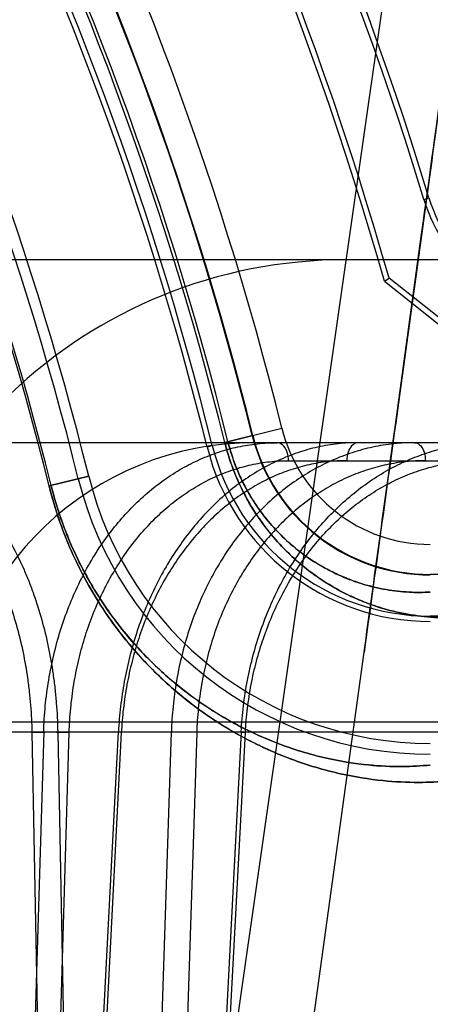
# Model space of a CAD drawing. Header units: millimetres. Extents: x 0 to 297, y 0 to 210.
# Tile 407 of 499: x 240.7682 to 240.8153, y 160.037 to 160.15. Entities that reach past the tile are written whole.
import ezdxf

# ---------------------------------------------------------------- set-up
doc = ezdxf.new("R2010")
doc.units = ezdxf.units.MM
doc.header["$LTSCALE"] = 16.335
doc.layers.get('0').update_dxf_attribs({"linetype": 'CONTINUOUS'})
for name, color, linetype in [('AXES_REF', 7, 'CONTINUOUS'), ('INTFCLR_1', 7, 'CONTINUOUS'), ('INTFCLR_144815', 7, 'CONTINUOUS'), ('INTFCLR_72935', 7, 'CONTINUOUS')]:
    doc.layers.add(name, color=color, linetype=linetype)

msp = doc.modelspace()

# ---------------------------------------------------------------- linework, layer by layer
at = {"color": 7, "linetype": 'Continuous'}
for radius in [6.787079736, 6.7865, 6.743039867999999]:
    msp.add_circle((241.4889109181, 154.7114647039), radius, dxfattribs=at)
for radius, start, end in [(6.72, 278.2771290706, 261.7228709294), (6.874, 113.0826918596, 346.8308908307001)]:
    msp.add_arc((241.4889109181, 154.7114647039), radius, start, end, dxfattribs=at)
at = {"layer": 'AXES_REF', "color": 9, "linetype": 'Continuous'}
msp.add_arc((241.4889109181, 154.7114647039), 6.191158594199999, 94.4118118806, 85.5881881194, dxfattribs=at)
at = {"layer": 'INTFCLR_1', "color": 9, "linetype": 'Continuous'}
for p, q in [((240.8145545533, 160.1293760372), (240.8151403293, 160.1295547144)), ((240.7917039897, 160.1014985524), (240.798252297, 160.1031229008)), ((240.7902649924, 160.1011416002), (240.7896705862, 160.100994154)), ((240.7715365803, 160.0964959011), (240.7760823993, 160.0976235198))]:
    msp.add_line(p, q, dxfattribs=at)
at = {"layer": 'INTFCLR_1', "color": 6, "linetype": 'Continuous'}
for centre, radius, start, end in [((240.4247152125, 160.0104647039), 0.423418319, 16.9630954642, 50.66033312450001), ((240.4247152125, 160.0104647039), 0.4221840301, 16.9630954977, 50.6004938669), ((240.4247152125, 160.0104647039), 0.4075716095, 16.9630954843, 44.741095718), ((240.4247152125, 160.0104647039), 0.4081840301, 16.9630953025, 44.8084638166), ((240.4247152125, 160.0104647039), 0.4195535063, 10.8985890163, 42.7086480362), ((240.4247152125, 160.0104647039), 0.3760159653, 13.9313766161, 41.16544924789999), ((240.4247152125, 160.0104647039), 0.376628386, 13.9313763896, 41.16544924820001), ((240.4247152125, 160.0104647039), 0.3620159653, 13.9313761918, 41.1654492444), ((240.4247152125, 160.0104647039), 0.3607816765, 13.9313763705, 41.1654492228), ((240.8330595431, 160.1350205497), 0.0193467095, 196.9630953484, 231.7098366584), ((240.8330595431, 160.1350205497), 0.0187342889, 196.9630993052, 231.7098335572), ((240.8152963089, 160.1073507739), 0.0264023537, 193.93137305, 270.0000005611), ((240.8152963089, 160.1073507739), 0.025789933, 193.9313762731, 270.0000001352), ((240.8152963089, 160.1073507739), 0.0416366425, 193.9313764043, 269.9999999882), ((240.8152963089, 160.1073507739), 0.0404023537, 193.9313780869, 270.0000003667)]:
    msp.add_arc(centre, radius, start, end, dxfattribs=at)
at = {"layer": 'INTFCLR_1', "color": 9, "linetype": 'Continuous'}
for centre, radius, start, end in [((240.4247152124, 160.0104647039), 0.4230504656, 4.2349584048, 43.61014177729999), ((240.4247152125, 160.0104647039), 0.3848577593, 13.9313763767, 41.1654492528), ((240.4247152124, 160.0104647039), 0.3813582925, 13.931376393, 41.1654492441), ((240.4247152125, 160.0104647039), 0.3781109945, 13.9313770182, 41.165449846), ((240.4247152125, 160.0104647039), 0.3784849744, 13.9313763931, 41.1654492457), ((240.4247152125, 160.0104647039), 0.3573323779, 13.9313770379, 41.16544983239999), ((240.4247152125, 160.0104647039), 0.3575673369, 13.9313763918, 41.1654492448), ((240.8152963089, 160.1073507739), 0.0175605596, 193.9313764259, 269.9999999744), ((240.8152963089, 160.1073507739), 0.0210600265, 193.9313763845, 270.0000000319)]:
    msp.add_arc(centre, radius, start, end, dxfattribs=at)
for points, knots in [([(240.7917039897, 160.1014985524), (240.7918714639, 160.1008234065), (240.7922542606, 160.0995028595), (240.7929662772, 160.0976103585), (240.7937801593, 160.0958556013), (240.7946659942, 160.0942534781), (240.7955958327, 160.0928083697), (240.7968330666, 160.0911268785), (240.7989343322, 160.0887294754), (240.802055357, 160.0860938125), (240.805287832, 160.0842182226), (240.8077220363, 160.0831621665), (240.809939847, 160.0823828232), (240.8125946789, 160.0817319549), (240.8156474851, 160.0813702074), (240.8176102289, 160.081360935), (240.8185517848, 160.0814081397)], [0, 0, 0, 0, 0.0574721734, 0.1134588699, 0.1669071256, 0.21714495, 0.2645975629, 0.308783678, 0.3895302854, 0.5274907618, 0.6441227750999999, 0.6969373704, 0.7465491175, 0.8382128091, 0.9221094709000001, 1, 1, 1, 1]), ([(240.7920669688, 160.1015885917), (240.7922118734, 160.1010044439), (240.7925433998, 160.0998620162), (240.7931603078, 160.0982250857), (240.7938660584, 160.0967076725), (240.7946342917, 160.0953227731), (240.7954408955, 160.0940741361), (240.7965138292, 160.0926223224), (240.7978834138, 160.0910680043), (240.7995731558, 160.0895162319), (240.8017005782, 160.0879066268), (240.8038417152, 160.0866759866), (240.8059486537, 160.0857750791), (240.8078662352, 160.0851122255), (240.8101601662, 160.0845645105), (240.8127940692, 160.0842700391), (240.8144855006, 160.0842743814), (240.8152963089, 160.084321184)], [0, 0, 0, 0, 0.0575499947, 0.1136075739, 0.1671162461, 0.2174278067, 0.2649257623, 0.3091535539, 0.3899605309, 0.4625751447, 0.5281544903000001, 0.6447761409, 0.6975023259, 0.7471185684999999, 0.8386452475, 0.9223402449, 1, 1, 1, 1]), ([(240.7715365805, 160.0964959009), (240.7718834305, 160.0950976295), (240.7726893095, 160.0924044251), (240.7742243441, 160.0886002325), (240.7759723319, 160.0851708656), (240.7778536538, 160.0821261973), (240.7797880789, 160.0794689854), (240.7822825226, 160.0765006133), (240.784840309, 160.0739734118), (240.7874183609, 160.071833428), (240.7898006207, 160.0700589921), (240.792689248, 160.0682178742), (240.7960632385, 160.0664724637), (240.8000919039, 160.0647896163), (240.804658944, 160.0634332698), (240.809587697, 160.0626324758), (240.81372862, 160.062423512), (240.8162258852, 160.0625418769), (240.8173452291, 160.0626511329)], [0, 0, 0, 0, 0.06983020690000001, 0.1360165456, 0.1985856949, 0.2561722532, 0.3093207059, 0.3577512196, 0.4440024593, 0.4831205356, 0.5200948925, 0.5879287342, 0.6488908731, 0.7039975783, 0.7993757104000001, 0.8790225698, 0.9454860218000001, 1, 1, 1, 1]), ([(240.7717646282, 160.0965524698), (240.7720942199, 160.0952236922), (240.7728602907, 160.092664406), (240.7743198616, 160.0890497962), (240.7759821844, 160.0857918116), (240.7777714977, 160.082899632), (240.7796112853, 160.080376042), (240.7819837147, 160.077557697), (240.7844162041, 160.0751591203), (240.7868677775, 160.0731289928), (240.7891332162, 160.0714462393), (240.7918793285, 160.0697014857), (240.7950869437, 160.0680491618), (240.7989153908, 160.0664584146), (240.803254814, 160.0651802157), (240.8079353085, 160.0644331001), (240.8118658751, 160.064247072), (240.8142346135, 160.0643710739), (240.8152963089, 160.0644784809)], [0, 0, 0, 0, 0.0698671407, 0.1360883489, 0.1986819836, 0.2562926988, 0.3094735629, 0.3579124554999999, 0.4441892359, 0.4833221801, 0.5202930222, 0.5881501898, 0.6490914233, 0.7042036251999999, 0.7995434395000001, 0.8791525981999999, 0.9455413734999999, 1, 1, 1, 1])]:
    msp.add_open_spline(points, degree=3, knots=knots, dxfattribs=at)
at = {"layer": 'INTFCLR_144815', "color": 9, "linetype": 'Continuous'}
for p, q in [((240.8665299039, 160.5483959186), (240.7395885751, 159.660842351)), ((240.9008421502, 160.1224647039), (240.678370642, 160.122464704)), ((240.8751679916, 160.1014647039), (240.0486734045, 160.1014647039)), ((240.7990279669, 160.099401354), (240.8399407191, 160.099401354)), ((240.743396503, 159.6114791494), (240.807693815, 160.0774146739)), ((240.9525085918, 160.0693955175), (239.96197662, 160.0693955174)), ((240.022855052, 160.0682964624), (240.9060489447, 160.0682964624)), ((240.7709098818, 160.0682964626), (240.7688281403, 159.9979918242)), ((240.7695555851, 160.0682232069), (240.7725255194, 160.0682964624)), ((240.7695555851, 160.0682232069), (240.7709569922, 159.9964647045)), ((240.7717196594, 159.9964647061), (240.7738408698, 160.0682232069)), ((240.7725255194, 160.0682964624), (240.77392451, 159.9964647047)), ((240.7758750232, 159.9979918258), (240.7794944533, 160.0682964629)), ((240.7798226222, 160.0682232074), (240.7761249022, 159.9964647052)), ((240.7833173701, 159.9979918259), (240.7855667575, 160.0682964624)), ((240.7884786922, 160.0682232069), (240.7861861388, 159.9964647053)), ((240.7935847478, 160.0682964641), (240.7898991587, 159.9979918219)), ((240.7903006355, 159.9964647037), (240.7940656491, 160.0682232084))]:
    msp.add_line(p, q, dxfattribs=at)
at = {"layer": 'INTFCLR_144815', "color": 6, "linetype": 'Continuous'}
for p, q in [((240.7709098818, 160.0682964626), (240.7738408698, 160.0682232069)), ((240.7798226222, 160.0682232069), (240.7790732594, 160.0682912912)), ((240.7884786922, 160.0682232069), (240.7855667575, 160.0682964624)), ((240.7932194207, 160.0682867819), (240.794065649, 160.0682232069))]:
    msp.add_line(p, q, dxfattribs=at)
for centre, radius, start, end in [((240.8056376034, 160.0664647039), 0.05599999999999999, 89.99999998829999, 176.9999999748), ((240.7951231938, 160.0664647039), 0.035, 90.0000000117, 176.9999999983)]:
    msp.add_arc(centre, radius, start, end, dxfattribs=at)
at = {"layer": 'INTFCLR_144815', "color": 7, "linetype": 'Continuous'}
for points, knots in [([(240.8665299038, 160.5483959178), (240.8668846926, 160.5484029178), (240.8670039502, 160.5472639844), (240.8671179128, 160.5463002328), (240.8671471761, 160.5450415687), (240.8671469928, 160.5438481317), (240.8671215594, 160.5426017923), (240.8670784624, 160.5413239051), (240.8670122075, 160.5398405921), (240.8669351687, 160.538426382), (240.8668509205, 160.5370496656), (240.866773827, 160.5358804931), (240.8666879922, 160.5346558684), (240.8665930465, 160.5333681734), (240.8664804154, 160.531911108), (240.8663465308, 160.5302555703), (240.8661952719, 160.5284625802), (240.8660246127, 160.5265130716), (240.8658319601, 160.5243850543), (240.8656157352, 160.5220717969), (240.8653727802, 160.5195455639), (240.8650966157, 160.5167482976), (240.8647835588, 160.5136573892), (240.8644348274, 160.5102939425), (240.8640449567, 160.5066124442), (240.8635921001, 160.5024222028), (240.8630901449, 160.4978693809), (240.86253134, 160.4928902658), (240.861904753, 160.4873972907), (240.8611753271, 160.4811053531), (240.8603522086, 160.4741149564), (240.8594147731, 160.466266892), (240.8583524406, 160.457494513), (240.8571235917, 160.4474802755), (240.8557273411, 160.4362425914), (240.8541326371, 160.4235568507), (240.8523231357, 160.4093185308), (240.8503223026, 160.3937335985), (240.8481319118, 160.3768264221), (240.8457898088, 160.3588946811), (240.8432777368, 160.3398015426), (240.8406334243, 160.3198341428), (240.8378637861, 160.2990423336), (240.8349859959, 160.2775508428), (240.8319786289, 160.2551967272), (240.8288219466, 160.2318334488), (240.8255374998, 160.2076214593), (240.8221693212, 160.1828830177), (240.8187307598, 160.1577114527), (240.8151922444, 160.1318878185), (240.8115011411, 160.1050290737), (240.8089843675, 160.0867667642), (240.8076938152, 160.0774146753)], [0, 0, 0, 0, 0.002241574, 0.0047132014, 0.0072224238, 0.0098766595, 0.0123398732, 0.0150736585, 0.0179599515, 0.0217167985, 0.0240207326, 0.0266725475, 0.029118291, 0.0317754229, 0.0348287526, 0.0383497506, 0.0422672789, 0.04619496, 0.0507115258, 0.0557645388, 0.0608710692, 0.06674290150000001, 0.0735202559, 0.0804956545, 0.0881030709, 0.09690564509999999, 0.1071187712, 0.1170366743, 0.1285552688, 0.1420419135, 0.1570478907, 0.1730174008, 0.1919691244, 0.2128662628, 0.236750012, 0.2635013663, 0.293630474, 0.3274143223, 0.3627565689, 0.4013226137, 0.4416480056, 0.4844039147, 0.5285543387, 0.5741462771, 0.6213734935, 0.6710334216, 0.7230689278, 0.7757171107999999, 0.8287434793, 0.8835499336, 0.9403646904, 1, 1, 1, 1]), ([(240.8076938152, 160.077414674), (240.808869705, 160.0859329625), (240.8110743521, 160.1019304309), (240.814178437, 160.124500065), (240.8169065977, 160.1443831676), (240.8193185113, 160.1619992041), (240.8214663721, 160.1777188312), (240.8233824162, 160.1917688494), (240.8251139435, 160.2044882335), (240.8266988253, 160.2161509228), (240.8281454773, 160.2268155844), (240.8294460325, 160.2364196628), (240.8305961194, 160.2449259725), (240.8316215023, 160.252520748), (240.8325367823, 160.2593092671), (240.8333509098, 160.2653559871), (240.8340767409, 160.2707534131), (240.8347281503, 160.2756027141), (240.8353087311, 160.2799290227), (240.8358364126, 160.2838646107), (240.8363074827, 160.287380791), (240.8367288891, 160.2905285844), (240.8371106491, 160.2933820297), (240.837457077, 160.295972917), (240.8377731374, 160.2983380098), (240.838058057, 160.3004710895), (240.8383188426, 160.3024243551), (240.838557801, 160.304214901), (240.8387760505, 160.3058508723), (240.8389832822, 160.3074047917), (240.8391770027, 160.3088579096), (240.839415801, 160.3106497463), (240.8395848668, 160.3119188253), (240.8397007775, 160.3127894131)], [0, 0, 0, 0, 0.1086009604, 0.2039477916, 0.2877238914, 0.3620651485, 0.4285031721, 0.4880977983, 0.5411506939, 0.5906228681, 0.6367442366, 0.6770723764, 0.71302358, 0.7451511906, 0.7738599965, 0.7995341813, 0.8222066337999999, 0.8426397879, 0.8613279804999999, 0.8773350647, 0.892788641, 0.9061319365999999, 0.9174444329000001, 0.9291470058, 0.9391444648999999, 0.9475796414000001, 0.9563257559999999, 0.9640319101, 0.9703936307, 0.9771701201, 0.9838307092, 0.9889079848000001, 1, 1, 1, 1])]:
    msp.add_open_spline(points, degree=3, knots=knots, dxfattribs=at)
at = {"layer": 'INTFCLR_144815', "color": 9, "linetype": 'Continuous'}
for points, knots in [([(240.7509282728, 160.1014647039), (240.752326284, 160.1014647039), (240.7544603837, 160.1011340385), (240.7567872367, 160.100230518), (240.7581005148, 160.0995621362), (240.7601076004, 160.0983678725), (240.7622863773, 160.0965377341), (240.7641794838, 160.0943678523), (240.7652298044, 160.0929741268), (240.7667961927, 160.0906812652), (240.7681272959, 160.0881645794), (240.7692384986, 160.0855000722), (240.7699509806, 160.0835967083), (240.7710485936, 160.0801025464), (240.7717985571, 160.0764643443), (240.7722072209, 160.0732652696), (240.7724193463, 160.0710657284), (240.7725030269, 160.0694057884), (240.7725255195, 160.0682964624)], [0, 0, 0, 0, 0.0967659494, 0.1466539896, 0.1724019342, 0.1986761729, 0.308236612, 0.3671749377, 0.3978274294, 0.4289742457, 0.5593456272, 0.5937296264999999, 0.6288132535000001, 0.6999763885, 0.8470702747, 0.8850494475, 0.9232001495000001, 1, 1, 1, 1]), ([(240.7990279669, 160.099401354), (240.7990245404, 160.0997132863), (240.79893213, 160.1003035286), (240.7985555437, 160.1011111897), (240.7980023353, 160.1014647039), (240.7977065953, 160.1014647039)], [0, 0, 0, 0, 0.3534253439, 0.6649411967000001, 1, 1, 1, 1]), ([(240.807016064, 160.1014647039), (240.8067339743, 160.1014647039), (240.8061895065, 160.1011353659), (240.8057959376, 160.1003314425), (240.8056982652, 160.0997265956), (240.8056946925, 160.099401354)], [0, 0, 0, 0, 0.319325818, 0.6318040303, 1, 1, 1, 1]), ([(240.8135012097, 160.1014647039), (240.8137685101, 160.1014647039), (240.8142847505, 160.1011206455), (240.8146406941, 160.1003260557), (240.8147320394, 160.0997260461), (240.8147353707, 160.099401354)], [0, 0, 0, 0, 0.3094489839, 0.6240898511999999, 1, 1, 1, 1]), ([(240.7492965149, 160.099401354), (240.7506092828, 160.0994013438), (240.7526133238, 160.0990906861), (240.754797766, 160.0982409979), (240.7560306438, 160.0976128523), (240.7579148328, 160.0964902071), (240.759959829, 160.0947698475), (240.7617359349, 160.0927302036), (240.7627212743, 160.0914201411), (240.764190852, 160.0892647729), (240.7654388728, 160.0868989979), (240.7664804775, 160.0843945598), (240.7671483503, 160.0826053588), (240.7681770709, 160.0793207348), (240.7688785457, 160.0759008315), (240.7692602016, 160.0728938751), (240.7694579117, 160.0708262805), (240.7695352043, 160.0692659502), (240.7695555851, 160.0682232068)], [0, 0, 0, 0, 0.0967190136, 0.1465806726, 0.1723146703, 0.1985760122, 0.3080971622, 0.3670217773, 0.3976693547, 0.4288123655, 0.5591857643, 0.5935747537, 0.6286656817, 0.6998490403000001, 0.8469959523, 0.8849916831, 0.9231605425, 1, 1, 1, 1]), ([(240.7738408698, 160.0682232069), (240.7738681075, 160.0691449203), (240.7739825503, 160.0709828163), (240.7743350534, 160.0737130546), (240.7748661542, 160.0763933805), (240.7755708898, 160.0790039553), (240.7764447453, 160.0815253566), (240.777481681, 160.0839395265), (240.778674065, 160.0862301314), (240.7800141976, 160.088381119), (240.7814921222, 160.0903776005), (240.7830982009, 160.0922043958), (240.7848201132, 160.0938490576), (240.7866466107, 160.0952994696), (240.7885650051, 160.0965457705), (240.7905622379, 160.0975781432), (240.7926229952, 160.0983887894), (240.7947312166, 160.0989723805), (240.7968713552, 160.0993234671), (240.7983104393, 160.0994013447), (240.7990279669, 160.099401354)], [0, 0, 0, 0, 0.0625751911, 0.1248556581, 0.1866808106, 0.2478568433, 0.308207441, 0.3676164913, 0.4259976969, 0.4832810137, 0.5394189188, 0.5943734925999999, 0.6481451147, 0.7007911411, 0.7524180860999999, 0.8031453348, 0.8531013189, 0.9024260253, 0.9513082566, 1, 1, 1, 1]), ([(240.8056946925, 160.099401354), (240.8049753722, 160.0994013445), (240.8035309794, 160.0993229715), (240.8013808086, 160.0989707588), (240.7992585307, 160.098385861), (240.7971801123, 160.0975741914), (240.7951612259, 160.0965412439), (240.7932164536, 160.095294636), (240.7913587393, 160.0938438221), (240.7896011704, 160.0921986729), (240.7879555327, 160.0903714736), (240.786434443, 160.0883748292), (240.785047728, 160.0862238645), (240.7838055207, 160.0839331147), (240.7827158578, 160.0815183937), (240.7817870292, 160.0789964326), (240.7810256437, 160.0763863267), (240.7804365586, 160.073708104), (240.7800248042, 160.0709811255), (240.7798700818, 160.0691443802), (240.7798226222, 160.0682232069)], [0, 0, 0, 0, 0.0484674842, 0.09724098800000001, 0.1465391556, 0.1965208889, 0.2473248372, 0.2990923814, 0.351934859, 0.4059259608, 0.4610962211, 0.5174293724, 0.5748699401, 0.6333655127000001, 0.6928507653, 0.7532178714, 0.8143042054, 0.8759073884, 0.9378494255, 1, 1, 1, 1]), ([(240.8147353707, 160.099401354), (240.8139874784, 160.0994013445), (240.8124881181, 160.0993233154), (240.8102580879, 160.0989716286), (240.8080618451, 160.0983873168), (240.8059159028, 160.0975762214), (240.8038364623, 160.0965437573), (240.8018385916, 160.0952974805), (240.7999356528, 160.0938468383), (240.7981410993, 160.0922016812), (240.7964670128, 160.0903743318), (240.7949262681, 160.0883773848), (240.793528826, 160.0862260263), (240.7922849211, 160.083934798), (240.7912025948, 160.0815195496), (240.7902901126, 160.0789970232), (240.7895539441, 160.0763863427), (240.7889987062, 160.0737075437), (240.7886292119, 160.0709800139), (240.788508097, 160.0691438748), (240.7884786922, 160.0682232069)], [0, 0, 0, 0, 0.0498726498, 0.09990516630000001, 0.1502864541, 0.2011534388, 0.25263064, 0.3048543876, 0.3579391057, 0.4119677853, 0.4669861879, 0.5229973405, 0.5799694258, 0.6378754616, 0.6966772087, 0.7562949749, 0.8165953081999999, 0.8774051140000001, 0.9385746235, 1, 1, 1, 1]), ([(240.794065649, 160.0682232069), (240.7941140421, 160.0691457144), (240.7942733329, 160.0709855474), (240.7946997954, 160.0737161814), (240.7953111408, 160.0763968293), (240.7961017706, 160.0790076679), (240.7970665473, 160.0815292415), (240.7981987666, 160.0839434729), (240.7994901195, 160.0862340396), (240.8009321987, 160.0883848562), (240.8025143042, 160.0903810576), (240.8042259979, 160.0922074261), (240.806054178, 160.0938515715), (240.8079868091, 160.0953013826), (240.8100104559, 160.0965470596), (240.8121112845, 160.0975788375), (240.8142732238, 160.0983890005), (240.8164794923, 160.0989722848), (240.8187138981, 160.0993232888), (240.8202143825, 160.0994013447), (240.8209620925, 160.099401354)], [0, 0, 0, 0, 0.0611914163, 0.1222153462, 0.1829330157, 0.2431697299, 0.3027654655, 0.3616159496, 0.4196421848, 0.4767773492, 0.5329717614, 0.5881802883, 0.6423889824, 0.6956352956, 0.7479993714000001, 0.7995680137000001, 0.850430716, 0.900683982, 0.9504712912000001, 1, 1, 1, 1])]:
    msp.add_open_spline(points, degree=3, knots=knots, dxfattribs=at)
at = {"layer": 'INTFCLR_144815', "color": 6, "linetype": 'Continuous'}
for points, knots in [([(240.7709098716, 160.0682964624), (240.770939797, 160.0692866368), (240.7710654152, 160.0712682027), (240.7714518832, 160.0742184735), (240.7720366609, 160.0771259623), (240.7728123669, 160.0799478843), (240.7737678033, 160.0826534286), (240.7748915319, 160.0852251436), (240.7761803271, 160.0876610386), (240.7776267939, 160.0899459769), (240.7792157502, 160.092056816), (240.7809312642, 160.0939769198), (240.782763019, 160.0956987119), (240.784705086, 160.0972170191), (240.786740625, 160.098517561), (240.7888495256, 160.0995887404), (240.7910069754, 160.1004225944), (240.7932041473, 160.1010204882), (240.7954403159, 160.1013833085), (240.7969490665, 160.1014647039), (240.7977065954, 160.1014647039)], [0, 0, 0, 0, 0.0631976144, 0.1265589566, 0.1896844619, 0.2522453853, 0.3131073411, 0.3725758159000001, 0.4311278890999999, 0.4887472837, 0.5449165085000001, 0.599488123, 0.6528112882, 0.7050835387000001, 0.7565270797, 0.8066698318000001, 0.8557317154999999, 0.9038293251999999, 0.9516729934, 1, 1, 1, 1]), ([(240.807016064, 160.1014647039), (240.8062436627, 160.1014647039), (240.8046867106, 160.1013793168), (240.8023633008, 160.1009946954), (240.8000604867, 160.1003519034), (240.7978132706, 160.0994592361), (240.7956459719, 160.0983308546), (240.7935712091, 160.0969797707), (240.7915933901, 160.0954114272), (240.7897234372, 160.0936343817), (240.7879812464, 160.0916689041), (240.786378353, 160.0895322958), (240.7849226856, 160.0872389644), (240.7836194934, 160.0847979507), (240.7824811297, 160.0822322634), (240.7815170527, 160.0795686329), (240.780733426, 160.0768359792), (240.7801294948, 160.0740443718), (240.7797044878, 160.0711943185), (240.7795438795, 160.0692686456), (240.7794944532, 160.0682964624)], [0, 0, 0, 0, 0.0489165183, 0.09851922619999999, 0.1488646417, 0.2000363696, 0.2513763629, 0.3033548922, 0.3566009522, 0.4110109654, 0.4665169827, 0.5227420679, 0.579989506, 0.6383742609, 0.6978243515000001, 0.7575985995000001, 0.8176298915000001, 0.8777250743, 0.938351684, 1, 1, 1, 1]), ([(240.8135012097, 160.1014647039), (240.8126992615, 160.1014647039), (240.811085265, 160.1013796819), (240.8086787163, 160.1009956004), (240.8062984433, 160.1003534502), (240.8039805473, 160.0994614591), (240.8017503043, 160.0983335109), (240.7996207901, 160.0969827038), (240.7975963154, 160.0954145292), (240.795688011, 160.0936375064), (240.7939162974, 160.0916718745), (240.7922930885, 160.0895348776), (240.790826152, 160.0872411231), (240.7895206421, 160.0847996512), (240.7883889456, 160.0822334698), (240.7874406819, 160.0795692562), (240.7866817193, 160.0768359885), (240.7861105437, 160.0740438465), (240.7857263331, 160.0711932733), (240.7855984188, 160.0692681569), (240.7855667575, 160.0682964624)], [0, 0, 0, 0, 0.0502737, 0.1011002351, 0.1525041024, 0.2045410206, 0.2565222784, 0.3089261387, 0.3623936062, 0.4168290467, 0.4721774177, 0.5280823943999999, 0.5848720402, 0.6426851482, 0.7014740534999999, 0.7605299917, 0.8198131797, 0.8791592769, 0.9390526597, 1, 1, 1, 1]), ([(240.7935847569, 160.0682964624), (240.7936361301, 160.0692874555), (240.793807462, 160.0712710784), (240.7942704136, 160.0742218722), (240.7949395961, 160.0771298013), (240.7958064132, 160.0799519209), (240.7968579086, 160.0826575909), (240.7980820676, 160.0852294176), (240.7994756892, 160.087665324), (240.8010307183, 160.0899500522), (240.8027306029, 160.0920604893), (240.8045582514, 160.0939801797), (240.8065029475, 160.0957014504), (240.8085584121, 160.097219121), (240.810706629, 160.0985189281), (240.8129262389, 160.0995894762), (240.8151913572, 160.1004228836), (240.8174930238, 160.1010204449), (240.8198305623, 160.1013831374), (240.8214057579, 160.1014647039), (240.8221962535, 160.1014647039)], [0, 0, 0, 0, 0.0617823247, 0.1238447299, 0.1858195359, 0.247403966, 0.3074912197, 0.3663888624, 0.4245774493, 0.4820469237, 0.5382776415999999, 0.5931090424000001, 0.6468783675, 0.699766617, 0.7519718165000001, 0.8029757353, 0.8529596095, 0.9020028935, 0.950783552, 1, 1, 1, 1])]:
    msp.add_open_spline(points, degree=3, knots=knots, dxfattribs=at)
at = {"layer": 'INTFCLR_72935', "color": 6, "linetype": 'Continuous'}
for p, q in [((240.8100244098, 160.1199838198), (240.8105594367, 160.1203412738)), ((240.8100244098, 160.11998382), (240.8614926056, 160.0792094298)), ((240.8619061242, 160.0796631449), (240.8105594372, 160.1203412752)), ((240.8378170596, 160.086350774), (240.8152963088, 160.086350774)), ((240.8304311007, 160.0815608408), (240.8152963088, 160.0815608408))]:
    msp.add_line(p, q, dxfattribs=at)
at = {"layer": 'INTFCLR_72935', "color": 9, "linetype": 'Continuous'}
for p, q in [((240.7949140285, 160.1022948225), (240.7917039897, 160.1014985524)), ((240.7896705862, 160.100994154), (240.7902649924, 160.1011416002)), ((240.7760823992, 160.0976235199), (240.7715365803, 160.0964959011))]:
    msp.add_line(p, q, dxfattribs=at)
at = {"layer": 'INTFCLR_72935', "color": 6, "linetype": 'Continuous'}
for centre, radius, start, end in [((240.4247152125, 160.0104647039), 0.423418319, 16.876440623, 50.6603330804), ((240.4247152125, 160.0104647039), 0.4221840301, 16.8240833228, 50.6004938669), ((240.4247152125, 160.0104647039), 0.4228972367, 9.9390037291, 43.6299210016), ((240.4247152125, 160.0104647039), 0.4011840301, 15.8953234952, 43.69894359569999), ((240.4247152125, 160.0104647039), 0.4005716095, 15.8671093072, 43.5585188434), ((240.4247152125, 160.0104647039), 0.381418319, 13.931376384, 41.1654492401), ((240.4247152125, 160.0104647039), 0.3760159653, 13.9313766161, 41.16544924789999), ((240.4247152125, 160.0104647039), 0.376628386, 13.9313763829, 41.16544925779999), ((240.4247152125, 160.0104647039), 0.3620159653, 13.9313761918, 41.1654492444), ((240.4247152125, 160.0104647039), 0.3607816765, 13.9313763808, 41.1654492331), ((240.8152963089, 160.1073507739), 0.021, 193.9313763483, 269.9999998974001), ((240.8152963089, 160.1073507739), 0.0264023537, 193.93137305, 270.0000005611), ((240.8152963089, 160.1073507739), 0.025789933, 193.9313763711, 269.9999997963), ((240.8152963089, 160.1073507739), 0.0416366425, 193.931376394, 269.9999999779), ((240.8152963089, 160.1073507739), 0.0404023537, 193.9313780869, 270.0000003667)]:
    msp.add_arc(centre, radius, start, end, dxfattribs=at)
at = {"layer": 'INTFCLR_72935', "color": 9, "linetype": 'Continuous'}
for radius, start, end in [(0.3781109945, 13.9313770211, 41.16544983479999), (0.3784849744, 13.9313763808, 41.1654492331), (0.3573323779, 13.9313770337, 41.16544984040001), (0.3575673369, 13.9313763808, 41.1654492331)]:
    msp.add_arc((240.4247152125, 160.0104647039), radius, start, end, dxfattribs=at)
for points, knots in [([(240.8185517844, 160.0814081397), (240.8176098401, 160.0813609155), (240.8156456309, 160.0813702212), (240.8125893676, 160.0817328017), (240.8099298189, 160.0823852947), (240.8077083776, 160.0831679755), (240.8059416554, 160.0839351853), (240.8041203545, 160.084895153), (240.8022514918, 160.0860816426), (240.800344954, 160.0875385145), (240.7984106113, 160.0893284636), (240.7968404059, 160.0911181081), (240.7956051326, 160.0927947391), (240.7946712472, 160.0942445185), (240.793783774, 160.0958482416), (240.7929699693, 160.0976018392), (240.7922568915, 160.0994955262), (240.7918729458, 160.1008174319), (240.7917039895, 160.1014985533)], [0, 0, 0, 0, 0.07790330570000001, 0.1618667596, 0.2536806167, 0.3034199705, 0.3562896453, 0.4126322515, 0.4733102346, 0.5389302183, 0.6105590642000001, 0.6906636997, 0.7351564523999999, 0.7824908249, 0.8330084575, 0.8864378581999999, 0.9420335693, 1, 1, 1, 1]), ([(240.8152963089, 160.0843211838), (240.814485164, 160.0842743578), (240.8127924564, 160.0842700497), (240.8101555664, 160.0845651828), (240.8078575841, 160.0851144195), (240.8059368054, 160.085779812), (240.8044074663, 160.0864346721), (240.8028309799, 160.0872566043), (240.801211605, 160.088275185), (240.7995592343, 160.0895283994), (240.797881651, 160.0910710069), (240.7965201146, 160.0926150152), (240.7954487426, 160.0940626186), (240.7946389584, 160.0953149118), (240.793869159, 160.0967012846), (240.7931635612, 160.0982176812), (240.7925455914, 160.0998557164), (240.7922130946, 160.1009992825), (240.7920669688, 160.1015885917)], [0, 0, 0, 0, 0.077684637, 0.1614602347, 0.2531489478, 0.3029013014, 0.3556901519, 0.4120655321, 0.4727178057, 0.538390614, 0.6100777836, 0.690278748, 0.7347779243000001, 0.7821808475, 0.8327613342, 0.8862761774, 0.9419483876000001, 1, 1, 1, 1]), ([(240.8173452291, 160.0626511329), (240.8162239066, 160.0625416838), (240.813722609, 160.062423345), (240.8095780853, 160.0626334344), (240.8046530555, 160.0634350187), (240.8000972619, 160.0647883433), (240.7966749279, 160.0662166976), (240.7945288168, 160.0672662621), (240.7921975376, 160.0685325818), (240.7891495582, 160.0704721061), (240.7861337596, 160.0728438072), (240.7836615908, 160.0751369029), (240.7817198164, 160.0771685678), (240.7797709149, 160.0794910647), (240.7778380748, 160.0821497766), (240.7759656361, 160.0851833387), (240.7742157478, 160.0886187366), (240.7726853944, 160.0924155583), (240.7718804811, 160.0951095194), (240.7715365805, 160.0964959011)], [0, 0, 0, 0, 0.0546088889, 0.1211683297, 0.2007950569, 0.2959181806, 0.3507413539, 0.380380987, 0.4116808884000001, 0.4792976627, 0.5552209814, 0.5972744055, 0.6426583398, 0.6913478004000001, 0.7441210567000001, 0.8018425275, 0.8639600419, 0.9307654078, 1, 1, 1, 1]), ([(240.8152963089, 160.0644784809), (240.8142327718, 160.0643708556), (240.8118602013, 160.0642468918), (240.8079262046, 160.0644339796), (240.8032491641, 160.0651818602), (240.7989204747, 160.0664572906), (240.7956673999, 160.0678076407), (240.7936275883, 160.0688011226), (240.7914111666, 160.0700000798), (240.7885140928, 160.0718379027), (240.7856461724, 160.0740873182), (240.7832955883, 160.0762630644), (240.7814486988, 160.0781916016), (240.7795953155, 160.0803966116), (240.7777568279, 160.0829217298), (240.7759760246, 160.085803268), (240.7743117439, 160.0890671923), (240.7728566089, 160.092674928), (240.7720913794, 160.0952349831), (240.7717646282, 160.0965524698)], [0, 0, 0, 0, 0.0545518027, 0.1210381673, 0.2006278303, 0.2957140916, 0.3505402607, 0.3802099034, 0.4114671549, 0.4791025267, 0.5550208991, 0.5971000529, 0.6424803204, 0.6911977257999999, 0.7439878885, 0.8017400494, 0.8638847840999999, 0.9307288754, 1, 1, 1, 1])]:
    msp.add_open_spline(points, degree=3, knots=knots, dxfattribs=at)

doc.saveas('drawing.dxf')
